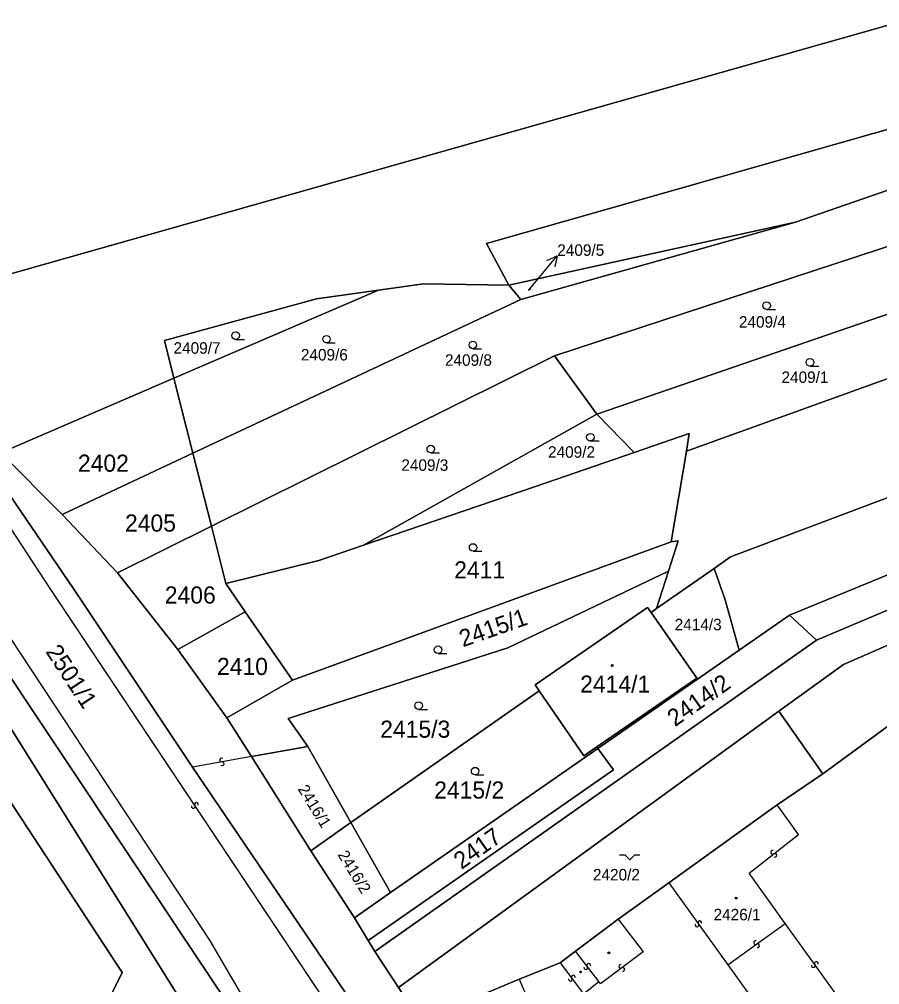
# Model space of a CAD drawing. Extents: x -596024 to -594475, y -1163820 to -1161957.
# Drawn here: x -595765.9 to -595680.5, y -1163474.7 to -1163378.9 of the extents above; entities that cross this region are included whole.
import ezdxf

# ---------------------------------------------------------------- set-up
doc = ezdxf.new("R2010")
doc.units = 0
for name, color, linetype in [('Level 1', 7, 'Continuous'), ('Level 13', 7, 'Continuous'), ('Level 3', 7, 'Continuous'), ('Level 4', 7, 'Continuous'), ('Level 5', 7, 'Continuous'), ('Level 57', 7, 'Continuous'), ('Level 60', 7, 'Continuous')]:
    doc.layers.add(name, color=color, linetype=linetype)

msp = doc.modelspace()

# ---------------------------------------------------------------- linework, layer by layer
at = {"layer": 'Level 1'}
for points in [[(-595739.66, -1163484.87), (-595769.55, -1163440.05), (-595814.95, -1163373.15), (-595830.5, -1163354.58), (-595847.35, -1163340.2), (-595889.88, -1163307.1), (-595899.77, -1163299.43), (-595903.18, -1163297.24)], [(-595888.83, -1163297.12), (-595841.37, -1163332.75), (-595823.21, -1163347.13), (-595804.21, -1163371.02), (-595794.72, -1163385.2), (-595760.44, -1163435.47), (-595748.68, -1163453.13)], [(-595744.13, -1163483.61), (-595749.65, -1163476.51), (-595774.95, -1163436.18), (-595781.75, -1163426.45), (-595798.84, -1163402.5), (-595809.22, -1163387.61), (-595820.97, -1163371.1), (-595827.85, -1163363.23), (-595834.92, -1163355.2), (-595848.3, -1163341.74), (-595849.13, -1163341.26), (-595868.37, -1163327.1), (-595873.34, -1163324.15), (-595878.14, -1163320.35), (-595889.8, -1163312.58), (-595898.5, -1163306.43)], [(-595619.16, -1163362.35), (-595777.25, -1163407.17)], [(-595615.88, -1163371.68), (-595719.5, -1163401.18), (-595717.29, -1163405.33)], [(-595688.84, -1163399.07), (-595673.65, -1163393.82)], [(-595605.97, -1163398.63), (-595695.28, -1163432.28), (-595696.91, -1163433.42)], [(-595688.84, -1163399.07), (-595717.29, -1163405.33)], [(-595716.1, -1163406.75), (-595688.84, -1163399.07)], [(-595712.76, -1163412.32), (-595671.94, -1163398.94)], [(-595689.43, -1163438.07), (-595604.42, -1163403.16)], [(-595717.29, -1163405.33), (-595725.74, -1163405.17), (-595730.22, -1163405.8)], [(-595716.1, -1163406.75), (-595717.29, -1163405.33)], [(-595669.97, -1163404.86), (-595708.54, -1163418.11)], [(-595750.51, -1163414.55), (-595751.45, -1163410.81), (-595736.36, -1163406.67), (-595730.22, -1163405.8)], [(-595750.51, -1163414.55), (-595730.22, -1163405.8)], [(-595748.63, -1163421.99), (-595716.1, -1163406.75)], [(-595686.75, -1163440.55), (-595613.78, -1163409.67)], [(-595796.77, -1163410.74), (-595755.66, -1163473.51), (-595767.99, -1163498.15)], [(-595699.66, -1163421.8), (-595669, -1163410.75)], [(-595712.76, -1163412.32), (-595746.8, -1163429.23)], [(-595708.54, -1163418.11), (-595712.76, -1163412.32)], [(-595767.7, -1163421.96), (-595750.51, -1163414.55)], [(-595748.63, -1163421.99), (-595750.51, -1163414.55)], [(-595690.49, -1163447.6), (-595684.07, -1163442.95), (-595621.21, -1163415.5)], [(-595708.54, -1163418.11), (-595731.7, -1163431.12)], [(-595704.84, -1163421.93), (-595708.54, -1163418.11)], [(-595699.66, -1163421.8), (-595699.37, -1163420.05), (-595704.84, -1163421.93)], [(-595701.16, -1163430.79), (-595699.66, -1163421.8)], [(-595761.59, -1163428.07), (-595767.7, -1163421.96)], [(-595761.59, -1163428.07), (-595748.63, -1163421.99)], [(-595746.8, -1163429.23), (-595748.63, -1163421.99)], [(-595704.84, -1163421.93), (-595714.62, -1163425.29), (-595731.7, -1163431.12)], [(-595756.1, -1163433.85), (-595761.59, -1163428.07)], [(-595756.1, -1163433.85), (-595746.8, -1163429.23)], [(-595745.36, -1163434.93), (-595746.8, -1163429.23)], [(-595745.36, -1163434.93), (-595736.13, -1163432.64), (-595731.7, -1163431.12)], [(-595738.74, -1163444.51), (-595701.16, -1163430.79)], [(-595701.16, -1163430.79), (-595700.48, -1163430.7), (-595701.42, -1163433.7)], [(-595750.11, -1163441.48), (-595756.1, -1163433.85)], [(-595737.24, -1163451.1), (-595739.19, -1163448.31), (-595717.37, -1163441.3), (-595701.42, -1163433.7)], [(-595696.91, -1163433.42), (-595702.61, -1163437.41)], [(-595701.42, -1163433.7), (-595702.61, -1163437.41)], [(-595694.42, -1163441.54), (-595695.81, -1163436.53), (-595696.91, -1163433.42)], [(-595745.36, -1163434.93), (-595743.43, -1163437.72)], [(-595750.11, -1163441.48), (-595743.43, -1163437.72)], [(-595743.43, -1163437.72), (-595738.74, -1163444.51)], [(-595714.27, -1163445.57), (-595714.67, -1163444.98), (-595703.5, -1163437.31), (-595703.16, -1163437.8)], [(-595703.16, -1163437.8), (-595698.63, -1163444.31), (-595708.54, -1163451.12)], [(-595702.61, -1163437.41), (-595703.16, -1163437.8)], [(-595694.42, -1163441.54), (-595689.43, -1163438.07)], [(-595689.43, -1163438.07), (-595686.75, -1163440.55)], [(-595730.56, -1163471.43), (-595686.75, -1163440.55)], [(-595745.25, -1163448.24), (-595750.11, -1163441.48)], [(-595708.43, -1163451.28), (-595694.42, -1163441.54)], [(-595738.74, -1163444.51), (-595745.25, -1163448.24)], [(-595714.27, -1163445.57), (-595732.95, -1163458.64)], [(-595714.27, -1163445.57), (-595709.84, -1163452.01), (-595708.54, -1163451.12)], [(-595690.49, -1163447.6), (-595728.22, -1163475)], [(-595690.49, -1163447.6), (-595686.13, -1163453.8)], [(-595742.82, -1163452.09), (-595745.25, -1163448.24)], [(-595678.57, -1163448.29), (-595686.13, -1163453.8)], [(-595737.24, -1163451.1), (-595742.82, -1163452.09)], [(-595732.95, -1163458.64), (-595737.24, -1163451.1)], [(-595731.23, -1163470.33), (-595706.88, -1163453.41), (-595708.43, -1163451.28)], [(-595729.01, -1163465.59), (-595708.43, -1163451.28)], [(-595708.54, -1163451.12), (-595708.43, -1163451.28)], [(-595736.94, -1163461.43), (-595742.82, -1163452.09)], [(-595712.63, -1163506.27), (-595748.68, -1163453.13)], [(-595686.13, -1163453.8), (-595690.65, -1163456.88)], [(-595701.4, -1163464.61), (-595695.7, -1163460.51), (-595690.65, -1163456.88)], [(-595732.95, -1163458.64), (-595736.94, -1163461.43)], [(-595729.01, -1163465.59), (-595732.95, -1163458.64)], [(-595732.59, -1163468.08), (-595736.94, -1163461.43)], [(-595706.42, -1163468.23), (-595701.4, -1163464.61)], [(-595732.59, -1163468.08), (-595729.01, -1163465.59)], [(-595731.23, -1163470.33), (-595732.59, -1163468.08)], [(-595706.42, -1163468.23), (-595710.65, -1163471.41)], [(-595730.56, -1163471.43), (-595731.23, -1163470.33)], [(-595728.22, -1163475), (-595730.56, -1163471.43)], [(-595712.17, -1163472.55), (-595710.65, -1163471.41)], [(-595716.25, -1163474.17), (-595712.17, -1163472.55)], [(-595716.25, -1163474.17), (-595720.25, -1163475.88), (-595719.4, -1163477.39)]]:
    msp.add_lwpolyline(points, dxfattribs=at)
at = {"layer": 'Level 13'}
for centre, start, end in [((-595745.781, -1163452.429), 47.22203, 279.81203), ((-595745.719, -1163452.792), 227.43648, 99.53448), ((-595748.584, -1163457.041), 161.07508, 33.17308), ((-595748.276, -1163456.839), 340.86063, 213.45063), ((-595691.103, -1163461.594), 75.6591, 307.75709), ((-595690.877, -1163461.885), 255.44464, 128.03464), ((-595698.62, -1163468.787), 162.87511, 35.46511), ((-595698.319, -1163468.574), 343.08956, 215.18756), ((-595692.796, -1163470.559), 73.10013, 305.19813), ((-595692.583, -1163470.86), 252.88567, 125.47568), ((-595686.76, -1163472.623), 342.87511, 215.46511), ((-595709.648, -1163473.03), 164.63651, 36.73451), ((-595709.353, -1163472.809), 344.42206, 217.01206), ((-595706.179, -1163472.912), 73.85481, 306.44481), ((-595705.961, -1163473.209), 254.06927, 126.16727), ((-595687.061, -1163472.836), 163.08956, 35.18756), ((-595711.168, -1163474.19), 163.9983, 36.5883), ((-595710.871, -1163473.971), 344.21276, 216.31076)]:
    msp.add_arc(centre, 0.184, start, end, dxfattribs=at)
at = {"layer": 'Level 3'}
for points in [[(-595612.37, -1163731.72), (-595619.77, -1163713.62), (-595631.2, -1163672.88), (-595641.59, -1163636.8), (-595651.14, -1163607.39), (-595658.98, -1163592.16), (-595678.25, -1163561.58), (-595700.71, -1163528.42), (-595708.38, -1163517.14), (-595734.07, -1163478.47), (-595762.79, -1163435.41), (-595779.31, -1163410.2), (-595795.95, -1163386.05), (-595807.44, -1163369.67), (-595819.92, -1163353.97), (-595827.97, -1163346.08), (-595857.05, -1163323.13), (-595889.6, -1163298.16)], [(-595739.66, -1163484.87), (-595739.7, -1163482.72), (-595746.94, -1163470.32), (-595767.73, -1163438.81), (-595816.47, -1163368.01), (-595825.25, -1163357.26), (-595846.58, -1163339.13), (-595893, -1163302.7)], [(-595742.82, -1163452.09), (-595748.68, -1163453.13)], [(-595689.84, -1163468.66), (-595693.43, -1163463.67), (-595688.54, -1163459.81), (-595690.65, -1163456.88)], [(-595701.4, -1163464.61), (-595695.54, -1163472.76)], [(-595706.42, -1163468.23), (-595703.95, -1163471.48), (-595708.19, -1163474.64), (-595708.36, -1163474.42)], [(-595695.54, -1163472.76), (-595689.84, -1163468.66)], [(-595695.54, -1163472.76), (-595689.69, -1163480.89), (-595683.98, -1163476.81), (-595689.84, -1163468.66)], [(-595708.36, -1163474.42), (-595710.65, -1163471.41)], [(-595712.17, -1163472.55), (-595709.87, -1163475.62), (-595708.36, -1163474.42)], [(-595716.25, -1163474.17), (-595715.32, -1163476.31), (-595719.1, -1163477.93), (-595719.4, -1163477.39)]]:
    msp.add_lwpolyline(points, dxfattribs=at)
at = {"layer": 'Level 5'}
for p, q in [((-595691.7, -1163407.72), (-595690.825, -1163407.72)), ((-595744.39, -1163410.7), (-595743.515, -1163410.7)), ((-595735.37, -1163411.05), (-595734.495, -1163411.05)), ((-595720.85, -1163411.62), (-595719.975, -1163411.62)), ((-595687.39, -1163413.35), (-595686.515, -1163413.35)), ((-595709.18, -1163420.78), (-595708.305, -1163420.78)), ((-595725.02, -1163421.96), (-595724.145, -1163421.96)), ((-595720.82, -1163431.72), (-595719.945, -1163431.72)), ((-595724.3, -1163441.87), (-595723.425, -1163441.87)), ((-595726.23, -1163447.41), (-595725.355, -1163447.41)), ((-595720.62, -1163453.91), (-595719.745, -1163453.91))]:
    msp.add_line(p, q, dxfattribs=at)
msp.add_lwpolyline([(-595706.28, -1163461.84), (-595705.78, -1163461.84), (-595705.28, -1163462.34), (-595704.78, -1163461.84), (-595704.28, -1163461.84)], dxfattribs=at)
for centre, radius in [((-595691.7, -1163407.345), 0.375), ((-595744.39, -1163410.325), 0.375), ((-595735.37, -1163410.675), 0.375), ((-595720.85, -1163411.245), 0.375), ((-595687.39, -1163412.975), 0.375), ((-595709.18, -1163420.405), 0.375), ((-595725.02, -1163421.585), 0.375), ((-595720.82, -1163431.345), 0.375), ((-595724.3, -1163441.495), 0.375), ((-595707.01, -1163443.05), 0.09), ((-595707.01, -1163443.05), 0.0521), ((-595726.23, -1163447.035), 0.375), ((-595720.62, -1163453.535), 0.375), ((-595694.71, -1163466.13), 0.09), ((-595694.71, -1163466.13), 0.0521), ((-595707.35, -1163471.56), 0.09), ((-595707.35, -1163471.56), 0.0521), ((-595710.15, -1163473.46), 0.09), ((-595710.15, -1163473.46), 0.0521)]:
    msp.add_circle(centre, radius, dxfattribs=at)
at = {"layer": 'Level 57'}
for p, q in [((-595714.395, -1163404.711), (-595712.47, -1163402.41)), ((-595715.34, -1163405.84), (-595714.395, -1163404.711))]:
    msp.add_line(p, q, dxfattribs=at)
msp.add_lwpolyline([(-595713.495, -1163402.856), (-595712.47, -1163402.41), (-595712.728, -1163403.498)], dxfattribs=at)
at = {"layer": 'Level 60'}
for points in [[(-595873.34, -1163324.15), (-595868.37, -1163327.1), (-595849.13, -1163341.26), (-595848.3, -1163341.74), (-595834.92, -1163355.2), (-595827.85, -1163363.23), (-595820.97, -1163371.1), (-595809.22, -1163387.61), (-595798.84, -1163402.5), (-595781.75, -1163426.45), (-595774.95, -1163436.18), (-595749.65, -1163476.51), (-595744.13, -1163483.61), (-595767.99, -1163498.15), (-595755.66, -1163473.51), (-595796.77, -1163410.74), (-595828.01, -1163365.55), (-595898.5, -1163306.43), (-595889.8, -1163312.58), (-595878.14, -1163320.35)], [(-595768.79, -1163371.82), (-595747.54, -1163370.6), (-595745.21, -1163377.89), (-595738.54, -1163375.75), (-595740.32, -1163370.18), (-595738.69, -1163370.09), (-595624.92, -1163347.31), (-595619.16, -1163362.35), (-595777.25, -1163407.17), (-595793.68, -1163374.7)], [(-595717.29, -1163405.33), (-595725.74, -1163405.17), (-595730.22, -1163405.8), (-595736.36, -1163406.67), (-595751.45, -1163410.81), (-595750.51, -1163414.55), (-595767.7, -1163421.96), (-595777.25, -1163407.17), (-595619.16, -1163362.35), (-595615.88, -1163371.68), (-595719.5, -1163401.18)], [(-595688.84, -1163399.07), (-595717.29, -1163405.33), (-595719.5, -1163401.18), (-595615.88, -1163371.68), (-595614.46, -1163375.76), (-595673.65, -1163393.82)], [(-595700.48, -1163430.7), (-595701.16, -1163430.79), (-595699.66, -1163421.8), (-595669, -1163410.75), (-595609.55, -1163389.32), (-595605.97, -1163398.63), (-595695.28, -1163432.28), (-595696.91, -1163433.42), (-595702.61, -1163437.41), (-595701.42, -1163433.7)], [(-595688.84, -1163399.07), (-595673.65, -1163393.82), (-595671.94, -1163398.94), (-595712.76, -1163412.32), (-595746.8, -1163429.23), (-595748.63, -1163421.99), (-595716.1, -1163406.75)], [(-595605.97, -1163398.63), (-595604.42, -1163403.16), (-595689.43, -1163438.07), (-595694.42, -1163441.54), (-595695.81, -1163436.53), (-595696.91, -1163433.42), (-595695.28, -1163432.28)], [(-595717.29, -1163405.33), (-595688.84, -1163399.07), (-595716.1, -1163406.75)], [(-595671.94, -1163398.94), (-595669.97, -1163404.86), (-595708.54, -1163418.11), (-595712.76, -1163412.32)], [(-595689.43, -1163438.07), (-595604.42, -1163403.16), (-595610.34, -1163406.98), (-595613.78, -1163409.67), (-595686.75, -1163440.55)], [(-595725.74, -1163405.17), (-595717.29, -1163405.33), (-595716.1, -1163406.75), (-595748.63, -1163421.99), (-595750.51, -1163414.55), (-595730.22, -1163405.8)], [(-595669.97, -1163404.86), (-595669, -1163410.75), (-595699.66, -1163421.8), (-595699.37, -1163420.05), (-595704.84, -1163421.93), (-595708.54, -1163418.11)], [(-595751.45, -1163410.81), (-595736.36, -1163406.67), (-595730.22, -1163405.8), (-595750.51, -1163414.55)], [(-595728.22, -1163475), (-595730.56, -1163471.43), (-595686.75, -1163440.55), (-595613.78, -1163409.67), (-595621.21, -1163415.5), (-595684.07, -1163442.95), (-595690.49, -1163447.6)], [(-595803.59, -1163476.01), (-595831.75, -1163434.12), (-595796.77, -1163410.74), (-595755.66, -1163473.51), (-595767.99, -1163498.15), (-595782.54, -1163507.01)], [(-595736.13, -1163432.64), (-595745.36, -1163434.93), (-595746.8, -1163429.23), (-595712.76, -1163412.32), (-595708.54, -1163418.11), (-595731.7, -1163431.12)], [(-595761.59, -1163428.07), (-595767.7, -1163421.96), (-595750.51, -1163414.55), (-595748.63, -1163421.99)], [(-595621.21, -1163415.5), (-595637.53, -1163424.42), (-595656.23, -1163435.11), (-595664.01, -1163439.01), (-595662.79, -1163441.03), (-595678.57, -1163448.29), (-595686.13, -1163453.8), (-595690.49, -1163447.6), (-595684.07, -1163442.95)], [(-595704.84, -1163421.93), (-595714.62, -1163425.29), (-595731.7, -1163431.12), (-595708.54, -1163418.11)], [(-595745.36, -1163434.93), (-595736.13, -1163432.64), (-595731.7, -1163431.12), (-595714.62, -1163425.29), (-595704.84, -1163421.93), (-595699.37, -1163420.05), (-595699.66, -1163421.8), (-595701.16, -1163430.79), (-595738.74, -1163444.51), (-595743.43, -1163437.72)], [(-595756.1, -1163433.85), (-595761.59, -1163428.07), (-595748.63, -1163421.99), (-595746.8, -1163429.23)], [(-595750.11, -1163441.48), (-595756.1, -1163433.85), (-595746.8, -1163429.23), (-595745.36, -1163434.93), (-595743.43, -1163437.72)], [(-595701.16, -1163430.79), (-595700.48, -1163430.7), (-595701.42, -1163433.7), (-595717.37, -1163441.3), (-595739.19, -1163448.31), (-595737.24, -1163451.1), (-595742.82, -1163452.09), (-595745.25, -1163448.24), (-595738.74, -1163444.51)], [(-595739.19, -1163448.31), (-595717.37, -1163441.3), (-595701.42, -1163433.7), (-595702.61, -1163437.41), (-595703.16, -1163437.8), (-595703.5, -1163437.31), (-595714.67, -1163444.98), (-595714.27, -1163445.57), (-595732.95, -1163458.64), (-595737.24, -1163451.1)], [(-595695.81, -1163436.53), (-595694.42, -1163441.54), (-595708.43, -1163451.28), (-595708.54, -1163451.12), (-595698.63, -1163444.31), (-595703.16, -1163437.8), (-595702.61, -1163437.41), (-595696.91, -1163433.42)], [(-595745.25, -1163448.24), (-595750.11, -1163441.48), (-595743.43, -1163437.72), (-595738.74, -1163444.51)], [(-595686.75, -1163440.55), (-595730.56, -1163471.43), (-595731.23, -1163470.33), (-595706.88, -1163453.41), (-595708.43, -1163451.28), (-595694.42, -1163441.54), (-595689.43, -1163438.07)], [(-595709.84, -1163452.01), (-595714.27, -1163445.57), (-595714.67, -1163444.98), (-595703.5, -1163437.31), (-595703.16, -1163437.8), (-595698.63, -1163444.31), (-595708.54, -1163451.12)], [(-595729.01, -1163465.59), (-595732.95, -1163458.64), (-595714.27, -1163445.57), (-595709.84, -1163452.01), (-595708.54, -1163451.12), (-595708.43, -1163451.28)], [(-595716.25, -1163474.17), (-595720.25, -1163475.88), (-595719.4, -1163477.39), (-595724.4, -1163480.96), (-595728.22, -1163475), (-595690.49, -1163447.6), (-595686.13, -1163453.8), (-595690.65, -1163456.88), (-595695.7, -1163460.51), (-595701.4, -1163464.61), (-595706.42, -1163468.23), (-595710.65, -1163471.41), (-595712.17, -1163472.55)], [(-595720.25, -1163475.88), (-595716.25, -1163474.17), (-595712.17, -1163472.55), (-595710.65, -1163471.41), (-595706.42, -1163468.23), (-595701.4, -1163464.61), (-595695.7, -1163460.51), (-595690.65, -1163456.88), (-595686.13, -1163453.8), (-595678.57, -1163448.29), (-595668.12, -1163457.65), (-595665.15, -1163462.29), (-595662.12, -1163467.2), (-595671.07, -1163471.35), (-595692.43, -1163485.24), (-595696.47, -1163483.12), (-595716.62, -1163492.46), (-595724.4, -1163480.96), (-595719.4, -1163477.39)], [(-595732.95, -1163458.64), (-595736.94, -1163461.43), (-595742.82, -1163452.09), (-595737.24, -1163451.1)], [(-595732.59, -1163468.08), (-595729.01, -1163465.59), (-595708.43, -1163451.28), (-595706.88, -1163453.41), (-595731.23, -1163470.33)], [(-595732.59, -1163468.08), (-595736.94, -1163461.43), (-595732.95, -1163458.64), (-595729.01, -1163465.59)]]:
    msp.add_lwpolyline(points, close=True, dxfattribs=at)
for points in [[(-595642.77, -1163625.97), (-595655.71, -1163590.18), (-595708.22, -1163512.77), (-595707.54, -1163512.48), (-595713.69, -1163498.9), (-595720.66, -1163488.15), (-595723.4, -1163485.95), (-595724.68, -1163487.62), (-595722.33, -1163489.62), (-595715.62, -1163499.59), (-595712.63, -1163506.27), (-595748.68, -1163453.13), (-595760.44, -1163435.47), (-595794.72, -1163385.2)], [(-595794.72, -1163385.2), (-595760.44, -1163435.47), (-595748.68, -1163453.13), (-595712.63, -1163506.27), (-595709.48, -1163513.31), (-595708.22, -1163512.77), (-595655.71, -1163590.18), (-595642.77, -1163625.97)], [(-595767.7, -1163421.96), (-595761.59, -1163428.07), (-595756.1, -1163433.85), (-595750.11, -1163441.48), (-595745.25, -1163448.24), (-595742.82, -1163452.09), (-595736.94, -1163461.43), (-595732.59, -1163468.08), (-595731.23, -1163470.33), (-595730.56, -1163471.43), (-595728.22, -1163475), (-595724.4, -1163480.96), (-595716.62, -1163492.46), (-595714.84, -1163495.71), (-595711.26, -1163502.22), (-595707.46, -1163507.7), (-595703.25, -1163514.37), (-595695.34, -1163529.45)], [(-595769.55, -1163440.05), (-595739.66, -1163484.87), (-595740.48, -1163486.73), (-595740.92, -1163487.73), (-595744.13, -1163483.61), (-595749.65, -1163476.51), (-595774.95, -1163436.18)], [(-595658.98, -1163607.58), (-595661.84, -1163600.69), (-595664.94, -1163594.2), (-595674.76, -1163583.83), (-595677.55, -1163579.43), (-595683.83, -1163569.32), (-595684.37, -1163568.45), (-595696.07, -1163550.68), (-595702.96, -1163541.21), (-595717.91, -1163515.04), (-595719.03, -1163515.8), (-595734.15, -1163493.13), (-595739.66, -1163484.87), (-595769.55, -1163440.05)]]:
    msp.add_lwpolyline(points, dxfattribs=at)

# ---------------------------------------------------------------- texts
at = {"layer": 'Level 4'}
for s, height, p in [('2409/5', 0.1, (-595715.34, -1163405.84)), ('2409/4', 1.14, (-595694.444, -1163409.53)), ('2409/7', 1.14, (-595750.55, -1163412.12)), ('2409/6', 1.14, (-595737.914, -1163412.79)), ('2409/8', 1.14, (-595723.616, -1163413.32)), ('2409/1', 1.14, (-595690.219, -1163415.02)), ('2409/2', 1.14, (-595713.387, -1163422.44)), ('2402', 1.7, (-595760.04, -1163423.83)), ('2409/3', 1.14, (-595727.945, -1163423.74)), ('2405', 1.7, (-595755.37, -1163429.77)), ('2411', 1.7, (-595722.7, -1163434.42)), ('2406', 1.7, (-595751.42, -1163436.91)), ('2414/3', 1.14, (-595700.82, -1163439.56)), ('2410', 1.7, (-595746.24, -1163444)), ('2414/1', 1.7, (-595710.2, -1163445.75)), ('2415/3', 1.7, (-595730.04, -1163450.22)), ('2415/2', 1.7, (-595724.69, -1163456.26)), ('2420/2', 1.14, (-595708.93, -1163464.38)), ('2426/1', 1.14, (-595696.96, -1163468.34))]:
    msp.add_text(s, height=height, dxfattribs=at).set_placement(p)
for s, height, rotation, p in [('2415/1', 1.7, 19.34748, (-595721.84, -1163441.26)), ('2501/1', 1.7, 303.41646, (-595763.297, -1163441.688)), ('2414/2', 1.7, 35.17857, (-595700.788, -1163449.184)), ('2416/1', 1.14, 301.50828, (-595738.26, -1163455.31)), ('2417', 1.7, 35.15526, (-595721.98, -1163463.343)), ('2416/2', 1.14, 301.48236, (-595734.3, -1163461.83))]:
    msp.add_text(s, height=height, rotation=rotation, dxfattribs=at).set_placement(p)
at = {"layer": 'Level 57'}
msp.add_text('2409/5', height=1.14, dxfattribs=at).set_placement((-595712.47, -1163402.41))

doc.saveas('drawing.dxf')
